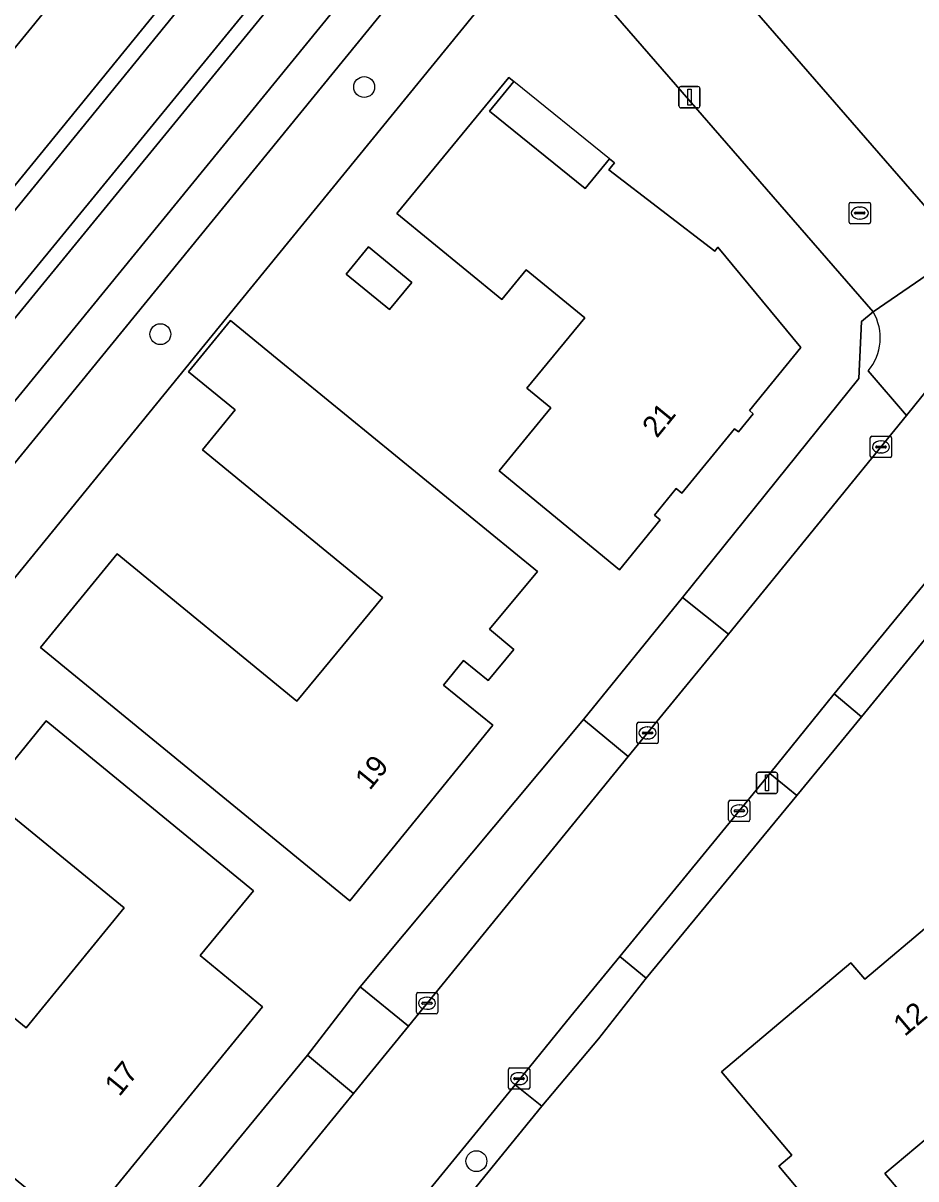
# Model space of a CAD drawing. Extents: x 157320 to 158835, y 386650 to 388491.
# Drawn here: x 157830.9 to 157872.8, y 387293.5 to 387347.6 of the extents above; entities that cross this region are included whole.
import ezdxf

# ---------------------------------------------------------------- set-up
doc = ezdxf.new("R2010")
doc.units = 0
for name, color, linetype in [('IMGEO_Boom', 7, 'Continuous'), ('IMGEO_Erf', 7, 'Continuous'), ('IMGEO_Groenvoorziening', 7, 'Continuous'), ('IMGEO_Hek', 7, 'Continuous'), ('IMGEO_Kolk', 7, 'Continuous'), ('IMGEO_Lichtmast', 7, 'Continuous'), ('IMGEO_Oever', 7, 'Continuous'), ('IMGEO_Pand', 7, 'Continuous'), ('IMGEO_Pand_nummerreeks', 7, 'Continuous'), ('IMGEO_Pand_overbouw', 7, 'Continuous'), ('IMGEO_Rijbaan_lokaal_gesloten', 7, 'Continuous'), ('IMGEO_Rijbaan_lokaal_open', 7, 'Continuous'), ('IMGEO_Voetpad_halfverhard', 7, 'Continuous'), ('IMGEO_Voetpad_open', 7, 'Continuous'), ('IMGEO_Waterloop', 7, 'Continuous')]:
    doc.layers.add(name, color=color, linetype=linetype)

msp = doc.modelspace()

# ---------------------------------------------------------------- linework, layer by layer
at = {"layer": 'IMGEO_Boom'}
for centre in [(157846.921, 387344.61), (157837.37, 387333.032), (157852.18, 387294.3)]:
    msp.add_circle(centre, 0.489, dxfattribs=at)
at = {"layer": 'IMGEO_Erf'}
for points in [[(157872.945, 387351.965), (157870.881, 387353.644), (157869.902, 387352.485), (157866.481, 387355.278), (157867.463, 387356.482), (157864.744, 387358.7), (157862.426, 387360.591), (157858.862, 387355.514), (157874.993, 387336.965)], [(157877.463, 387323.953), (157870.232, 387315.116), (157867.191, 387311.426), (157860.133, 387302.866), (157857.9, 387300.028), (157855.249, 387296.878), (157844.036, 387283.095), (157841.434, 387279.859), (157832.697, 387269.133), (157832.809, 387268.088), (157837.144, 387262.839), (157837.774, 387262.109), (157847.884, 387250), (157860.639, 387234.724), (157864.481, 387234.155), (157870.893, 387238.359), (157872.559, 387239.456), (157873.603, 387240.168)]]:
    msp.add_lwpolyline(points, dxfattribs=at)
for points in [[(157857.192, 387314.983), (157861.839, 387320.707), (157870.095, 387330.962), (157870.226, 387333.631), (157870.769, 387334.076), (157855.265, 387351.924), (157855.063, 387351.682), (157840.492, 387333.809), (157827.634, 387318.06), (157815.296, 387302.907), (157804.158, 387289.284), (157809.546, 387282.898), (157812.724, 387279.131), (157813.091, 387278.692), (157820.291, 387270.074), (157826.518, 387277.636), (157827.401, 387278.709), (157829.961, 387281.818), (157830.909, 387282.97), (157834.21, 387286.987), (157837.84, 387291.405), (157838.441, 387292.169), (157844.265, 387299.259), (157846.73, 387302.456)], [(157848.453, 387338.692), (157853.7, 387345.06), (157853.933, 387344.871), (157852.789, 387343.482), (157857.274, 387339.853), (157858.411, 387341.249), (157858.644, 387341.06), (157858.504, 387340.888), (157858.382, 387340.728), (157863.356, 387336.927), (157863.497, 387337.111), (157867.387, 387332.415), (157864.971, 387329.454), (157865.15, 387329.309), (157864.454, 387328.457), (157864.275, 387328.602), (157861.809, 387325.58), (157861.538, 387325.802), (157860.527, 387324.562), (157860.798, 387324.34), (157858.888, 387322), (157853.246, 387326.628), (157855.668, 387329.581), (157854.549, 387330.499), (157857.256, 387333.799), (157854.518, 387336.045), (157853.377, 387334.653)], [(157848.11, 387334.186), (157846.08, 387335.851), (157847.123, 387337.123), (157849.153, 387335.458)], [(157831.759, 387318.358), (157835.353, 387322.744), (157843.769, 387315.848), (157847.779, 387320.694), (157839.34, 387327.609), (157840.877, 387329.485), (157838.688, 387331.273), (157840.655, 387333.674), (157842.845, 387331.886), (157855.043, 387321.923), (157852.789, 387319.218), (157853.935, 387318.264), (157852.731, 387316.819), (157851.577, 387317.751), (157850.639, 387316.59), (157852.954, 387314.719), (157846.246, 387306.494)], [(157841.738, 387306.963), (157839.24, 387303.925), (157842.162, 387301.523), (157833.57, 387291.003), (157819.071, 387302.873), (157823.399, 387308.156), (157826.934, 387305.259), (157826.288, 387304.469), (157831.089, 387300.542), (157835.681, 387306.156), (157829.192, 387311.464), (157832.017, 387314.917)], [(157878.314, 387292.263), (157874.702, 387296.559), (157871.324, 387293.719), (157872.194, 387292.685), (157869.452, 387290.38), (157866.346, 387294.059), (157866.957, 387294.575), (157863.664, 387298.476), (157869.733, 387303.58), (157870.376, 387302.817), (157873.673, 387305.596), (157874.366, 387304.764), (157877.135, 387307.071), (157880.362, 387303.252), (157884.939, 387297.833)]]:
    msp.add_lwpolyline(points, close=True, dxfattribs=at)
at = {"layer": 'IMGEO_Groenvoorziening'}
for points in [[(157833.095, 387349.569), (157829.944, 387345.69), (157826.78, 387341.796), (157823.638, 387337.929), (157821.533, 387335.338), (157820.44, 387333.993), (157817.29, 387330.115), (157814.126, 387326.221), (157811.297, 387322.739), (157809.676, 387320.745), (157804.628, 387314.532), (157798.042, 387306.426), (157793.842, 387301.201), (157796.24, 387298.432), (157798.944, 387300.717), (157806.914, 387310.298), (157819.12, 387325.881), (157828.004, 387336.888), (157908.816, 387436.002)], [(157912.806, 387431.732), (157897.513, 387415.546), (157802.346, 387299.362), (157799.92, 387296.93), (157798.446, 387295.811), (157795.385, 387293.489), (157794.925, 387294.062), (157794.223, 387293.53), (157794.308, 387293.403), (157794.989, 387292.395), (157795.369, 387291.825)], [(157798.183, 387291.485), (157800.631, 387293.293), (157854.915, 387359.754), (157911.025, 387428.24)], [(157852.259, 387353.615), (157801.905, 387291.924), (157804.158, 387289.284), (157815.296, 387302.907), (157827.634, 387318.06), (157840.492, 387333.809), (157855.063, 387351.682), (157855.265, 387351.924), (157855.071, 387352.147), (157856.264, 387353.204), (157855.082, 387354.167)], [(157870.769, 387334.076), (157870.226, 387333.631), (157870.095, 387330.962), (157861.839, 387320.707), (157863.99, 387318.983), (157872.34, 387329.219), (157870.535, 387331.316)], [(157875.893, 387324.643), (157868.951, 387316.187), (157870.232, 387315.116), (157877.463, 387323.953), (157880.644, 387324.919), (157884.341, 387323.729), (157893.644, 387320.85), (157895.135, 387319.926), (157900.674, 387313.384), (157906.564, 387318.497), (157905.238, 387319.162), (157881.348, 387326.411)]]:
    msp.add_lwpolyline(points, dxfattribs=at)
for points in [[(157849.004, 387300.628), (157859.299, 387313.249), (157857.192, 387314.983), (157846.73, 387302.456)], [(157867.191, 387311.426), (157865.924, 387312.463), (157858.899, 387303.881), (157860.133, 387302.866)], [(157840.61, 387290.35), (157846.428, 387297.465), (157844.265, 387299.259), (157838.441, 387292.169)], [(157844.036, 387283.095), (157855.249, 387296.878), (157854.003, 387297.87), (157842.777, 387284.159)]]:
    msp.add_lwpolyline(points, close=True, dxfattribs=at)
msp.add_arc((157868.73, 387332.859), 2.375, 319.4816, 30.8262, dxfattribs=at)
at = {"layer": 'IMGEO_Hek'}
msp.add_lwpolyline([(157884.341, 387323.729), (157880.644, 387324.919), (157877.463, 387323.953), (157870.232, 387315.116)], dxfattribs=at)
at = {"layer": 'IMGEO_Kolk'}
for p, q in [((157869.645, 387338.281), (157869.645, 387339.133)), ((157869.72, 387339.207), (157870.572, 387339.207)), ((157870.646, 387339.133), (157870.646, 387338.281)), ((157869.904, 387338.701), (157869.904, 387338.713)), ((157870.342, 387338.664), (157869.944, 387338.664)), ((157869.947, 387338.75), (157870.345, 387338.75)), ((157870.133, 387338.987), (157870.158, 387338.987)), ((157870.388, 387338.713), (157870.388, 387338.701)), ((157870.572, 387338.207), (157869.72, 387338.207)), ((157870.156, 387338.427), (157870.131, 387338.427)), ((157870.711, 387328.251), (157871.563, 387328.251)), ((157870.636, 387327.325), (157870.636, 387328.177)), ((157870.895, 387327.745), (157870.895, 387327.757)), ((157871.333, 387327.708), (157870.935, 387327.708)), ((157870.938, 387327.794), (157871.336, 387327.794)), ((157871.124, 387328.031), (157871.149, 387328.031)), ((157871.379, 387327.757), (157871.379, 387327.745)), ((157871.637, 387328.177), (157871.637, 387327.325)), ((157871.563, 387327.251), (157870.711, 387327.251)), ((157871.147, 387327.471), (157871.122, 387327.471)), ((157859.699, 387313.93), (157859.699, 387314.782)), ((157859.774, 387314.856), (157860.626, 387314.856)), ((157860.7, 387314.782), (157860.7, 387313.93)), ((157859.958, 387314.35), (157859.958, 387314.362)), ((157860.396, 387314.313), (157859.998, 387314.313)), ((157860.001, 387314.399), (157860.399, 387314.399)), ((157860.187, 387314.636), (157860.212, 387314.636)), ((157860.442, 387314.362), (157860.442, 387314.35)), ((157860.626, 387313.856), (157859.774, 387313.856)), ((157860.21, 387314.076), (157860.185, 387314.076)), ((157863.998, 387310.279), (157863.998, 387311.131)), ((157864.073, 387311.205), (157864.925, 387311.205)), ((157864.486, 387310.985), (157864.511, 387310.985)), ((157864.999, 387311.131), (157864.999, 387310.279)), ((157864.257, 387310.699), (157864.257, 387310.711)), ((157864.695, 387310.662), (157864.297, 387310.662)), ((157864.3, 387310.748), (157864.698, 387310.748)), ((157864.509, 387310.425), (157864.484, 387310.425)), ((157864.741, 387310.711), (157864.741, 387310.699)), ((157864.925, 387310.205), (157864.073, 387310.205)), ((157849.365, 387301.269), (157849.365, 387302.121)), ((157849.44, 387302.195), (157850.292, 387302.195)), ((157849.667, 387301.738), (157850.065, 387301.738)), ((157849.853, 387301.975), (157849.878, 387301.975)), ((157850.366, 387302.121), (157850.366, 387301.269)), ((157850.292, 387301.195), (157849.44, 387301.195)), ((157849.624, 387301.689), (157849.624, 387301.701)), ((157850.062, 387301.652), (157849.664, 387301.652)), ((157849.876, 387301.415), (157849.851, 387301.415)), ((157850.108, 387301.701), (157850.108, 387301.689)), ((157853.678, 387297.737), (157853.678, 387298.589)), ((157853.753, 387298.663), (157854.605, 387298.663)), ((157854.679, 387298.589), (157854.679, 387297.737)), ((157853.937, 387298.157), (157853.937, 387298.169)), ((157854.375, 387298.12), (157853.977, 387298.12)), ((157853.98, 387298.206), (157854.378, 387298.206)), ((157854.166, 387298.443), (157854.191, 387298.443)), ((157854.421, 387298.169), (157854.421, 387298.157)), ((157854.605, 387297.663), (157853.753, 387297.663)), ((157854.189, 387297.883), (157854.164, 387297.883))]:
    msp.add_line(p, q, dxfattribs=at)
for points in [[(157869.645, 387338.281), (157869.645, 387339.133)], [(157869.72, 387339.207), (157870.572, 387339.207)], [(157870.646, 387339.133), (157870.646, 387338.281)], [(157870.572, 387338.207), (157869.72, 387338.207)], [(157870.711, 387328.251), (157871.563, 387328.251)], [(157870.636, 387327.325), (157870.636, 387328.177)], [(157871.637, 387328.177), (157871.637, 387327.325)], [(157871.563, 387327.251), (157870.711, 387327.251)], [(157859.699, 387313.93), (157859.699, 387314.782)], [(157859.774, 387314.856), (157860.626, 387314.856)], [(157860.7, 387314.782), (157860.7, 387313.93)], [(157860.626, 387313.856), (157859.774, 387313.856)], [(157863.998, 387310.279), (157863.998, 387311.131)], [(157864.073, 387311.205), (157864.925, 387311.205)], [(157864.999, 387311.131), (157864.999, 387310.279)], [(157864.925, 387310.205), (157864.073, 387310.205)], [(157849.365, 387301.269), (157849.365, 387302.121)], [(157849.44, 387302.195), (157850.292, 387302.195)], [(157850.366, 387302.121), (157850.366, 387301.269)], [(157850.292, 387301.195), (157849.44, 387301.195)], [(157853.678, 387297.737), (157853.678, 387298.589)], [(157853.753, 387298.663), (157854.605, 387298.663)], [(157854.679, 387298.589), (157854.679, 387297.737)], [(157854.605, 387297.663), (157853.753, 387297.663)]]:
    msp.add_lwpolyline(points, dxfattribs=at)
for centre, radius, start, end in [((157869.722, 387339.131), 0.0765, 91.552, 178.448), ((157869.722, 387339.131), 0.0765, 91.552, 178.448), ((157870.57, 387339.131), 0.0765, 1.552, 88.448), ((157870.57, 387339.131), 0.0765, 1.552, 88.448), ((157869.944, 387338.71), 0.0403, 85.8775, 175.7526), ((157869.941, 387338.7), 0.0366, 178.938, 274.7102), ((157870.345, 387338.707), 0.043, 264.8664, 352.4533), ((157870.349, 387338.712), 0.0386, 1.7309, 96.639), ((157869.722, 387338.283), 0.0765, 181.552, 268.448), ((157869.722, 387338.283), 0.0765, 181.552, 268.448), ((157870.57, 387338.283), 0.0765, 271.552, 358.448), ((157870.57, 387338.283), 0.0765, 271.552, 358.448), ((157870.713, 387328.175), 0.0765, 91.552, 178.448), ((157870.713, 387328.175), 0.0765, 91.552, 178.448), ((157871.561, 387328.175), 0.0765, 1.552, 88.448), ((157871.561, 387328.175), 0.0765, 1.552, 88.448), ((157870.935, 387327.754), 0.0403, 85.8775, 175.7526), ((157870.932, 387327.744), 0.0366, 178.938, 274.7102), ((157871.336, 387327.751), 0.043, 264.8664, 352.4533), ((157871.34, 387327.756), 0.0386, 1.7309, 96.639), ((157870.713, 387327.327), 0.0765, 181.552, 268.448), ((157870.713, 387327.327), 0.0765, 181.552, 268.448), ((157871.561, 387327.327), 0.0765, 271.552, 358.448), ((157871.561, 387327.327), 0.0765, 271.552, 358.448), ((157859.776, 387314.78), 0.0765, 91.552, 178.448), ((157859.776, 387314.78), 0.0765, 91.552, 178.448), ((157860.624, 387314.78), 0.0765, 1.552, 88.448), ((157860.624, 387314.78), 0.0765, 1.552, 88.448), ((157859.998, 387314.359), 0.0403, 85.8775, 175.7526), ((157859.995, 387314.349), 0.0366, 178.938, 274.7102), ((157860.399, 387314.356), 0.043, 264.8664, 352.4533), ((157860.403, 387314.361), 0.0386, 1.7309, 96.639), ((157859.776, 387313.932), 0.0765, 181.552, 268.448), ((157859.776, 387313.932), 0.0765, 181.552, 268.448), ((157860.624, 387313.932), 0.0765, 271.552, 358.448), ((157860.624, 387313.932), 0.0765, 271.552, 358.448), ((157864.075, 387311.129), 0.0765, 91.552, 178.448), ((157864.075, 387311.129), 0.0765, 91.552, 178.448), ((157864.923, 387311.129), 0.0765, 1.552, 88.448), ((157864.923, 387311.129), 0.0765, 1.552, 88.448), ((157864.297, 387310.708), 0.0403, 85.8775, 175.7526), ((157864.294, 387310.698), 0.0366, 178.938, 274.7102), ((157864.698, 387310.705), 0.043, 264.8664, 352.4533), ((157864.702, 387310.71), 0.0386, 1.7309, 96.639), ((157864.075, 387310.281), 0.0765, 181.552, 268.448), ((157864.075, 387310.281), 0.0765, 181.552, 268.448), ((157864.923, 387310.281), 0.0765, 271.552, 358.448), ((157864.923, 387310.281), 0.0765, 271.552, 358.448), ((157849.442, 387302.119), 0.0765, 91.552, 178.448), ((157849.442, 387302.119), 0.0765, 91.552, 178.448), ((157849.664, 387301.698), 0.0403, 85.8775, 175.7526), ((157850.069, 387301.7), 0.0386, 1.7309, 96.639), ((157850.29, 387302.119), 0.0765, 1.552, 88.448), ((157850.29, 387302.119), 0.0765, 1.552, 88.448), ((157849.442, 387301.271), 0.0765, 181.552, 268.448), ((157849.442, 387301.271), 0.0765, 181.552, 268.448), ((157849.661, 387301.688), 0.0366, 178.938, 274.7102), ((157850.065, 387301.695), 0.043, 264.8664, 352.4533), ((157850.29, 387301.271), 0.0765, 271.552, 358.448), ((157850.29, 387301.271), 0.0765, 271.552, 358.448), ((157853.755, 387298.587), 0.0765, 91.552, 178.448), ((157853.755, 387298.587), 0.0765, 91.552, 178.448), ((157854.603, 387298.587), 0.0765, 1.552, 88.448), ((157854.603, 387298.587), 0.0765, 1.552, 88.448), ((157853.977, 387298.166), 0.0403, 85.8775, 175.7526), ((157853.974, 387298.156), 0.0366, 178.938, 274.7102), ((157854.378, 387298.163), 0.043, 264.8664, 352.4533), ((157854.382, 387298.168), 0.0386, 1.7309, 96.639), ((157853.755, 387297.739), 0.0765, 181.552, 268.448), ((157853.755, 387297.739), 0.0765, 181.552, 268.448), ((157854.603, 387297.739), 0.0765, 271.552, 358.448), ((157854.603, 387297.739), 0.0765, 271.552, 358.448)]:
    msp.add_arc(centre, radius, start, end, dxfattribs=at)
for centre, major_axis, ratio, start_param, end_param in [((157870.132, 387338.707), (-0.387, 0.002), 0.722429, 4.712389, 7.853982), ((157870.157, 387338.707), (-0.39, 0.002), 0.717154, 1.570796, 4.712389), ((157871.123, 387327.751), (-0.387, 0.002), 0.722429, 4.712389, 7.853982), ((157871.148, 387327.751), (-0.39, 0.002), 0.717154, 1.570796, 4.712389), ((157860.186, 387314.356), (-0.387, 0.002), 0.722429, 4.712389, 7.853982), ((157860.211, 387314.356), (-0.39, 0.002), 0.717154, 1.570796, 4.712389), ((157864.485, 387310.705), (-0.387, 0.002), 0.722429, 4.712389, 7.853982), ((157864.51, 387310.705), (-0.39, 0.002), 0.717154, 1.570796, 4.712389), ((157849.852, 387301.695), (-0.387, 0.002), 0.722429, 4.712389, 7.853982), ((157849.877, 387301.695), (-0.39, 0.002), 0.717154, 1.570796, 4.712389), ((157854.165, 387298.163), (-0.387, 0.002), 0.722429, 4.712389, 7.853982), ((157854.19, 387298.163), (-0.39, 0.002), 0.717154, 1.570796, 4.712389)]:
    msp.add_ellipse(centre, major_axis=major_axis, ratio=ratio, start_param=start_param, end_param=end_param, dxfattribs=at)
at = {"layer": 'IMGEO_Lichtmast'}
for p, q in [((157861.667, 387343.735), (157861.667, 387344.535)), ((157861.667, 387344.535), (157861.667, 387343.735)), ((157861.767, 387344.635), (157862.557, 387344.635)), ((157862.557, 387344.635), (157861.767, 387344.635)), ((157862.657, 387344.535), (157862.657, 387343.735)), ((157862.657, 387343.735), (157862.657, 387344.535)), ((157862.557, 387343.635), (157861.767, 387343.635)), ((157861.767, 387343.635), (157862.557, 387343.635)), ((157865.304, 387311.617), (157865.304, 387312.417)), ((157865.304, 387312.417), (157865.304, 387311.617)), ((157865.404, 387312.517), (157866.194, 387312.517)), ((157866.194, 387312.517), (157865.404, 387312.517)), ((157866.294, 387312.417), (157866.294, 387311.617)), ((157866.294, 387311.617), (157866.294, 387312.417)), ((157866.194, 387311.517), (157865.404, 387311.517)), ((157865.404, 387311.517), (157866.194, 387311.517))]:
    msp.add_line(p, q, dxfattribs=at)
for points in [[(157862.087, 387344.51), (157862.237, 387344.51), (157862.237, 387343.76), (157862.087, 387343.76), (157862.087, 387344.51)], [(157865.724, 387312.392), (157865.874, 387312.392), (157865.874, 387311.642), (157865.724, 387311.642), (157865.724, 387312.392)]]:
    msp.add_lwpolyline(points, dxfattribs=at)
for centre, start, end in [((157861.767, 387344.535), 90, 180), ((157861.767, 387344.535), 90, 180), ((157862.557, 387344.535), 0, 90), ((157862.557, 387344.535), 360, 90), ((157861.767, 387343.735), 180, 270), ((157861.767, 387343.735), 180, 270), ((157862.557, 387343.735), 270, 0), ((157862.557, 387343.735), 270, 0), ((157865.404, 387312.417), 90, 180), ((157865.404, 387312.417), 90, 180), ((157866.194, 387312.417), 0, 90), ((157866.194, 387312.417), 360, 90), ((157865.404, 387311.617), 180, 270), ((157865.404, 387311.617), 180, 270), ((157866.194, 387311.617), 270, 0), ((157866.194, 387311.617), 270, 0)]:
    msp.add_arc(centre, 0.1, start, end, dxfattribs=at)
at = {"layer": 'IMGEO_Oever'}
for points in [[(157908.816, 387436.002), (157828.004, 387336.888), (157819.12, 387325.881), (157806.914, 387310.298), (157798.944, 387300.717), (157796.24, 387298.432), (157793.359, 387295.998), (157794.925, 387294.062), (157795.385, 387293.489), (157798.446, 387295.811), (157799.92, 387296.93), (157802.346, 387299.362), (157897.513, 387415.546), (157912.806, 387431.732)], [(157912.211, 387432.156), (157896.962, 387416.031), (157801.801, 387299.855), (157799.436, 387297.484), (157798.002, 387296.396), (157795.509, 387294.505), (157795.269, 387294.803), (157794.381, 387295.901), (157796.72, 387297.877), (157799.467, 387300.198), (157807.485, 387309.837), (157819.694, 387325.424), (157828.574, 387336.426), (157909.295, 387435.428)]]:
    msp.add_lwpolyline(points, dxfattribs=at)
at = {"layer": 'IMGEO_Pand'}
for points in [[(157826.649, 387359.301), (157827.609, 387360.48), (157818.439, 387367.938), (157816.442, 387365.477), (157816.733, 387362.64), (157815.319, 387362.495), (157812.895, 387359.511), (157829.944, 387345.69), (157833.095, 387349.569), (157830.717, 387351.5), (157830.648, 387351.415), (157829.201, 387351.251), (157823.721, 387355.702)], [(157863.497, 387337.111), (157863.356, 387336.927), (157858.382, 387340.728), (157858.504, 387340.888), (157858.644, 387341.06), (157858.411, 387341.249), (157857.274, 387339.853), (157852.789, 387343.482), (157853.933, 387344.871), (157853.7, 387345.06), (157848.453, 387338.692), (157853.377, 387334.653), (157854.518, 387336.045), (157857.256, 387333.799), (157854.549, 387330.499), (157855.668, 387329.581), (157853.246, 387326.628), (157858.888, 387322), (157860.798, 387324.34), (157860.527, 387324.562), (157861.538, 387325.802), (157861.809, 387325.58), (157864.275, 387328.602), (157864.454, 387328.457), (157865.15, 387329.309), (157864.971, 387329.454), (157867.387, 387332.415)], [(157848.11, 387334.186), (157849.153, 387335.458), (157847.123, 387337.123), (157846.08, 387335.851)], [(157852.789, 387319.218), (157855.043, 387321.923), (157842.845, 387331.886), (157840.655, 387333.674), (157838.688, 387331.273), (157840.877, 387329.485), (157839.34, 387327.609), (157847.779, 387320.694), (157843.769, 387315.848), (157835.353, 387322.744), (157831.759, 387318.358), (157846.246, 387306.494), (157852.954, 387314.719), (157850.639, 387316.59), (157851.577, 387317.751), (157852.731, 387316.819), (157853.935, 387318.264)], [(157833.57, 387291.003), (157842.162, 387301.523), (157839.24, 387303.925), (157841.738, 387306.963), (157832.017, 387314.917), (157829.192, 387311.464), (157835.681, 387306.156), (157831.089, 387300.542), (157826.288, 387304.469), (157826.934, 387305.259), (157823.399, 387308.156), (157819.071, 387302.873)], [(157880.362, 387303.252), (157877.135, 387307.071), (157874.366, 387304.764), (157873.673, 387305.596), (157870.376, 387302.817), (157869.733, 387303.58), (157863.664, 387298.476), (157866.957, 387294.575), (157866.346, 387294.059), (157869.452, 387290.38), (157872.194, 387292.685), (157871.324, 387293.719), (157874.702, 387296.559), (157878.314, 387292.263), (157884.939, 387297.833)]]:
    msp.add_lwpolyline(points, close=True, dxfattribs=at)
at = {"layer": 'IMGEO_Pand_overbouw'}
msp.add_lwpolyline([(157853.933, 387344.871), (157852.789, 387343.482), (157857.274, 387339.853), (157858.411, 387341.249)], close=True, dxfattribs=at)
at = {"layer": 'IMGEO_Rijbaan_lokaal_gesloten'}
msp.add_lwpolyline([(157873.714, 387330.931), (157872.34, 387329.219), (157863.99, 387318.983), (157861.845, 387316.353), (157859.299, 387313.249), (157849.004, 387300.628), (157846.428, 387297.465), (157840.61, 387290.35), (157839.998, 387289.588), (157836.403, 387285.21), (157833.104, 387281.193), (157837.45, 387277.644), (157840.17, 387280.975), (157842.777, 387284.159), (157854.003, 387297.87), (157856.608, 387301.082), (157858.899, 387303.881), (157865.924, 387312.463), (157868.951, 387316.187), (157875.893, 387324.643)], dxfattribs=at)
at = {"layer": 'IMGEO_Rijbaan_lokaal_open'}
msp.add_lwpolyline([(157857.644, 387354.452), (157856.264, 387353.204), (157855.071, 387352.147), (157855.265, 387351.924), (157870.769, 387334.076), (157874.993, 387336.965), (157858.862, 387355.514)], close=True, dxfattribs=at)
at = {"layer": 'IMGEO_Voetpad_halfverhard'}
for points in [[(157911.025, 387428.24), (157854.915, 387359.754), (157800.631, 387293.293), (157798.183, 387291.485)], [(157799.03, 387289.86), (157801.905, 387291.924), (157852.259, 387353.615)]]:
    msp.add_lwpolyline(points, dxfattribs=at)
at = {"layer": 'IMGEO_Voetpad_open'}
for points in [[(157879.449, 387332.881), (157875.194, 387336.733), (157874.993, 387336.965), (157870.769, 387334.076)], [(157870.535, 387331.316), (157872.34, 387329.219), (157873.714, 387330.931)]]:
    msp.add_lwpolyline(points, dxfattribs=at)
for points in [[(157859.299, 387313.249), (157861.845, 387316.353), (157863.99, 387318.983), (157861.839, 387320.707), (157857.192, 387314.983)], [(157870.232, 387315.116), (157868.951, 387316.187), (157865.924, 387312.463), (157867.191, 387311.426)], [(157855.249, 387296.878), (157857.9, 387300.028), (157860.133, 387302.866), (157858.899, 387303.881), (157856.608, 387301.082), (157854.003, 387297.87)], [(157844.265, 387299.259), (157846.428, 387297.465), (157849.004, 387300.628), (157846.73, 387302.456)]]:
    msp.add_lwpolyline(points, close=True, dxfattribs=at)
msp.add_arc((157868.73, 387332.859), 2.375, 319.4816, 30.8262, dxfattribs=at)
at = {"layer": 'IMGEO_Waterloop'}
msp.add_lwpolyline([(157909.295, 387435.428), (157828.574, 387336.426), (157819.694, 387325.424), (157807.485, 387309.837), (157799.467, 387300.198), (157796.72, 387297.877), (157794.381, 387295.901), (157795.269, 387294.803), (157795.509, 387294.505), (157798.002, 387296.396), (157799.436, 387297.484), (157801.801, 387299.855), (157896.962, 387416.031)], dxfattribs=at)

# ---------------------------------------------------------------- texts
at = {"layer": 'IMGEO_Pand_nummerreeks'}
for s, rotation, p in [('21', 50.787, (157860.639, 387328.131)), ('19', 50.7984, (157847.183, 387311.629)), ('12', 40.13, (157872.249, 387300.107)), ('17', 50.7583, (157835.449, 387297.287))]:
    msp.add_text(s, height=1, rotation=rotation, dxfattribs=at).set_placement(p)

doc.saveas('drawing.dxf')
